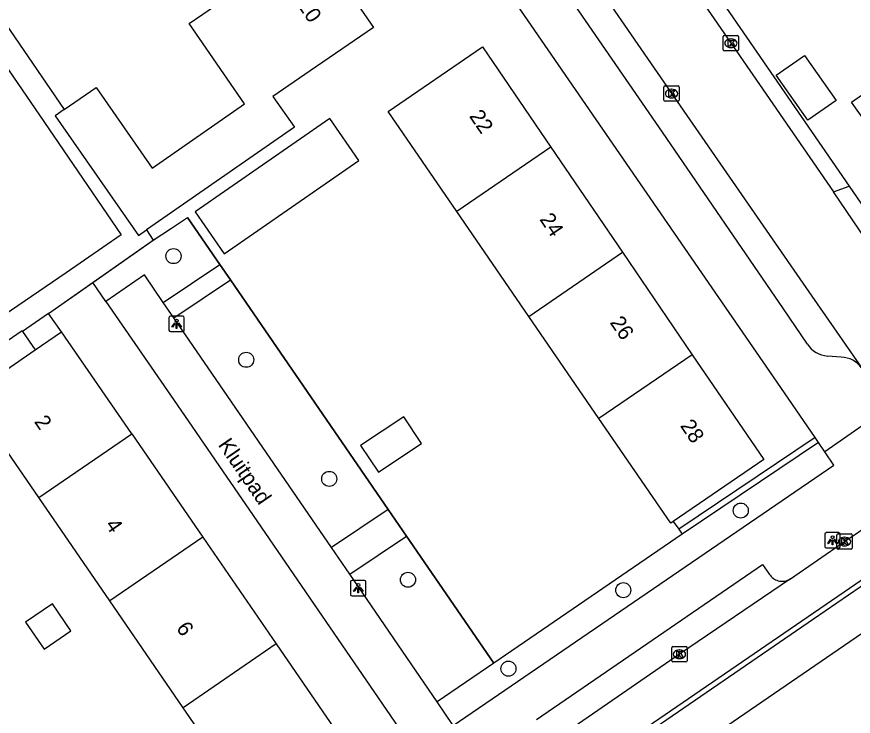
# Model space of a CAD drawing. Extents: x 157466 to 158888, y 383063 to 384677.
# Drawn here: x 158397.4 to 158451.8, y 383561.7 to 383607.2 of the extents above; entities that cross this region are included whole.
import ezdxf

# ---------------------------------------------------------------- set-up
doc = ezdxf.new("R2010")
doc.units = 0
for name, color, linetype in [('IMGEO_Boom', 7, 'Continuous'), ('IMGEO_Erf', 7, 'Continuous'), ('IMGEO_Fietspad_gesloten', 7, 'Continuous'), ('IMGEO_Groenvoorziening', 7, 'Continuous'), ('IMGEO_Haag', 7, 'Continuous'), ('IMGEO_Hek', 7, 'Continuous'), ('IMGEO_Kolk', 7, 'Continuous'), ('IMGEO_Lichtpunt', 7, 'Continuous'), ('IMGEO_Openbare_ruimte_label', 7, 'Continuous'), ('IMGEO_Pand', 7, 'Continuous'), ('IMGEO_Pand_nummerreeks', 7, 'Continuous'), ('IMGEO_Rijbaan_lokaal_open', 7, 'Continuous'), ('IMGEO_Voetpad_open', 7, 'Continuous')]:
    doc.layers.add(name, color=color, linetype=linetype)

msp = doc.modelspace()

# ---------------------------------------------------------------- linework, layer by layer
at = {"layer": 'IMGEO_Boom'}
for centre in [(158407.606, 383591.628), (158412.331, 383584.887), (158417.727, 383577.142), (158444.475, 383575.08), (158422.845, 383570.58), (158436.839, 383569.902), (158429.377, 383564.797)]:
    msp.add_circle(centre, 0.489, dxfattribs=at)
at = {"layer": 'IMGEO_Erf'}
msp.add_lwpolyline([(158400.333, 383586.71), (158399.473, 383587.894)], dxfattribs=at)
at = {"layer": 'IMGEO_Fietspad_gesloten'}
for points in [[(158619.533, 383684.885), (158594.652, 383667.82), (158523.57, 383619.052), (158500, 383602.881), (158449.207, 383568.025), (158400.089, 383534.274)], [(158382.666, 383518.924), (158382.786, 383519.037), (158385.186, 383520.921), (158400.504, 383531.525), (158500, 383599.794), (158509.882, 383606.575), (158524.995, 383616.939), (158597.382, 383666.576), (158618.032, 383680.773)]]:
    msp.add_lwpolyline(points, dxfattribs=at)
at = {"layer": 'IMGEO_Groenvoorziening'}
for points in [[(158406.286, 383592.663), (158407.475, 383593.456), (158408.517, 383594.147), (158410.625, 383591.079)], [(158411.308, 383590.085), (158421.563, 383575.159)], [(158403.213, 383588.686), (158402.355, 383589.912)], [(158422.76, 383573.417), (158428.43, 383565.164)], [(158440.673, 383573.537), (158428.43, 383565.164)], [(158428.43, 383565.164), (158424.741, 383562.641)]]:
    msp.add_lwpolyline(points, dxfattribs=at)
at = {"layer": 'IMGEO_Haag'}
for points in [[(158449.304, 383579.829), (158440.444, 383573.865), (158440.673, 383573.537)], [(158449.529, 383579.499), (158440.673, 383573.537)]]:
    msp.add_lwpolyline(points, dxfattribs=at)
at = {"layer": 'IMGEO_Hek'}
for points in [[(158410.625, 383591.079), (158408.517, 383594.147)], [(158400.333, 383586.71), (158399.473, 383587.894), (158406.374, 383592.725)], [(158411.308, 383590.085), (158410.625, 383591.079)], [(158421.563, 383575.159), (158411.308, 383590.085)], [(158422.76, 383573.417), (158421.563, 383575.159)], [(158440.084, 383574.38), (158440.444, 383573.865), (158440.673, 383573.537)], [(158428.43, 383565.164), (158422.76, 383573.417)], [(158440.673, 383573.537), (158428.43, 383565.164)]]:
    msp.add_lwpolyline(points, dxfattribs=at)
at = {"layer": 'IMGEO_Kolk'}
for p, q in [((158443.336, 383605.052), (158443.336, 383605.904)), ((158443.411, 383605.978), (158444.263, 383605.978)), ((158444.337, 383605.904), (158444.337, 383605.052)), ((158443.824, 383605.758), (158443.849, 383605.758)), ((158444.263, 383604.978), (158443.411, 383604.978)), ((158443.847, 383605.198), (158443.822, 383605.198)), ((158439.477, 383601.776), (158439.477, 383602.628)), ((158439.552, 383602.702), (158440.404, 383602.702)), ((158440.478, 383602.628), (158440.478, 383601.776)), ((158439.965, 383602.482), (158439.99, 383602.482)), ((158440.404, 383601.702), (158439.552, 383601.702)), ((158439.988, 383601.922), (158439.963, 383601.922)), ((158450.722, 383572.638), (158450.722, 383573.49)), ((158450.797, 383573.564), (158451.649, 383573.564)), ((158451.21, 383573.344), (158451.235, 383573.344)), ((158451.723, 383573.49), (158451.723, 383572.638)), ((158451.233, 383572.784), (158451.208, 383572.784)), ((158451.649, 383572.564), (158450.797, 383572.564)), ((158439.989, 383565.307), (158439.989, 383566.159)), ((158440.064, 383566.233), (158440.916, 383566.233)), ((158440.99, 383566.159), (158440.99, 383565.307)), ((158440.477, 383566.013), (158440.502, 383566.013)), ((158440.916, 383565.233), (158440.064, 383565.233)), ((158440.5, 383565.453), (158440.475, 383565.453))]:
    msp.add_line(p, q, dxfattribs=at)
for points in [[(158443.336, 383605.052), (158443.336, 383605.904)], [(158443.411, 383605.978), (158444.263, 383605.978)], [(158444.337, 383605.904), (158444.337, 383605.052)], [(158443.657, 383605.678), (158443.78, 383605.678), (158443.78, 383605.527), (158443.91, 383605.678), (158444.074, 383605.678), (158443.928, 383605.527), (158444.081, 383605.278), (158443.929, 383605.278), (158443.844, 383605.442), (158443.78, 383605.375), (158443.78, 383605.278), (158443.657, 383605.278), (158443.657, 383605.678)], [(158444.263, 383604.978), (158443.411, 383604.978)], [(158439.477, 383601.776), (158439.477, 383602.628)], [(158439.552, 383602.702), (158440.404, 383602.702)], [(158440.478, 383602.628), (158440.478, 383601.776)], [(158439.798, 383602.402), (158439.921, 383602.402), (158439.921, 383602.251), (158440.051, 383602.402), (158440.215, 383602.402), (158440.069, 383602.251), (158440.222, 383602.002), (158440.07, 383602.002), (158439.985, 383602.166), (158439.921, 383602.099), (158439.921, 383602.002), (158439.798, 383602.002), (158439.798, 383602.402)], [(158440.404, 383601.702), (158439.552, 383601.702)], [(158450.722, 383572.638), (158450.722, 383573.49)], [(158450.797, 383573.564), (158451.649, 383573.564)], [(158451.043, 383573.264), (158451.166, 383573.264), (158451.166, 383573.113), (158451.296, 383573.264), (158451.46, 383573.264), (158451.314, 383573.113), (158451.467, 383572.864), (158451.315, 383572.864), (158451.23, 383573.028), (158451.166, 383572.961), (158451.166, 383572.864), (158451.043, 383572.864), (158451.043, 383573.264)], [(158451.723, 383573.49), (158451.723, 383572.638)], [(158451.649, 383572.564), (158450.797, 383572.564)], [(158439.989, 383565.307), (158439.989, 383566.159)], [(158440.064, 383566.233), (158440.916, 383566.233)], [(158440.99, 383566.159), (158440.99, 383565.307)], [(158440.31, 383565.933), (158440.433, 383565.933), (158440.433, 383565.782), (158440.563, 383565.933), (158440.727, 383565.933), (158440.581, 383565.782), (158440.734, 383565.533), (158440.582, 383565.533), (158440.497, 383565.697), (158440.433, 383565.63), (158440.433, 383565.533), (158440.31, 383565.533), (158440.31, 383565.933)], [(158440.916, 383565.233), (158440.064, 383565.233)]]:
    msp.add_lwpolyline(points, dxfattribs=at)
for centre, start, end in [((158443.413, 383605.902), 91.552, 178.448), ((158443.413, 383605.902), 91.552, 178.448), ((158444.261, 383605.902), 1.552, 88.448), ((158444.261, 383605.902), 1.552, 88.448), ((158443.413, 383605.054), 181.552, 268.448), ((158443.413, 383605.054), 181.552, 268.448), ((158444.261, 383605.054), 271.552, 358.448), ((158444.261, 383605.054), 271.552, 358.448), ((158439.554, 383602.626), 91.552, 178.448), ((158439.554, 383602.626), 91.552, 178.448), ((158440.402, 383602.626), 1.552, 88.448), ((158440.402, 383602.626), 1.552, 88.448), ((158439.554, 383601.778), 181.552, 268.448), ((158439.554, 383601.778), 181.552, 268.448), ((158440.402, 383601.778), 271.552, 358.448), ((158440.402, 383601.778), 271.552, 358.448), ((158450.799, 383573.488), 91.552, 178.448), ((158450.799, 383573.488), 91.552, 178.448), ((158451.647, 383573.488), 1.552, 88.448), ((158451.647, 383573.488), 1.552, 88.448), ((158450.799, 383572.64), 181.552, 268.448), ((158450.799, 383572.64), 181.552, 268.448), ((158451.647, 383572.64), 271.552, 358.448), ((158451.647, 383572.64), 271.552, 358.448), ((158440.066, 383566.157), 91.552, 178.448), ((158440.066, 383566.157), 91.552, 178.448), ((158440.914, 383566.157), 1.552, 88.448), ((158440.914, 383566.157), 1.552, 88.448), ((158440.066, 383565.309), 181.552, 268.448), ((158440.066, 383565.309), 181.552, 268.448), ((158440.914, 383565.309), 271.552, 358.448), ((158440.914, 383565.309), 271.552, 358.448)]:
    msp.add_arc(centre, 0.0765, start, end, dxfattribs=at)
for centre, major_axis, ratio, start_param, end_param in [((158443.823, 383605.478), (-0.387, 0.002), 0.722429, 4.712389, 7.853982), ((158443.848, 383605.478), (-0.39, 0.002), 0.717154, 1.570796, 4.712389), ((158439.964, 383602.202), (-0.387, 0.002), 0.722429, 4.712389, 7.853982), ((158439.989, 383602.202), (-0.39, 0.002), 0.717154, 1.570796, 4.712389), ((158451.209, 383573.064), (-0.387, 0.002), 0.722429, 4.712389, 7.853982), ((158451.234, 383573.064), (-0.39, 0.002), 0.717154, 1.570796, 4.712389), ((158440.476, 383565.733), (-0.387, 0.002), 0.722429, 4.712389, 7.853982), ((158440.501, 383565.733), (-0.39, 0.002), 0.717154, 1.570796, 4.712389)]:
    msp.add_ellipse(centre, major_axis=major_axis, ratio=ratio, start_param=start_param, end_param=end_param, dxfattribs=at)
at = {"layer": 'IMGEO_Lichtpunt'}
for p, q in [((158407.308, 383587.626), (158407.308, 383586.819)), ((158407.308, 383587.626), (158407.308, 383586.819)), ((158408.21, 383587.721), (158407.402, 383587.721)), ((158408.21, 383587.721), (158407.402, 383587.721)), ((158408.304, 383586.819), (158408.304, 383587.626)), ((158408.304, 383586.819), (158408.304, 383587.626)), ((158407.402, 383586.725), (158408.21, 383586.725)), ((158407.402, 383586.725), (158408.21, 383586.725)), ((158449.942, 383573.548), (158449.942, 383572.741)), ((158449.942, 383573.548), (158449.942, 383572.741)), ((158450.844, 383573.643), (158450.036, 383573.643)), ((158450.844, 383573.643), (158450.036, 383573.643)), ((158450.938, 383572.741), (158450.938, 383573.548)), ((158450.938, 383572.741), (158450.938, 383573.548)), ((158450.036, 383572.647), (158450.844, 383572.647)), ((158450.036, 383572.647), (158450.844, 383572.647)), ((158419.115, 383570.436), (158419.115, 383569.629)), ((158419.115, 383570.436), (158419.115, 383569.629)), ((158420.017, 383570.531), (158419.209, 383570.531)), ((158420.017, 383570.531), (158419.209, 383570.531)), ((158420.111, 383569.629), (158420.111, 383570.436)), ((158420.111, 383569.629), (158420.111, 383570.436)), ((158419.209, 383569.535), (158420.017, 383569.535)), ((158419.209, 383569.535), (158420.017, 383569.535))]:
    msp.add_line(p, q, dxfattribs=at)
for points in [[(158407.682, 383587.29), (158407.721, 383587.262), (158407.533, 383587), (158407.495, 383587.027), (158407.682, 383587.29)], [(158407.894, 383587.262), (158407.932, 383587.289), (158408.119, 383587.027), (158408.08, 383586.999), (158407.894, 383587.262)], [(158407.784, 383587.242), (158407.831, 383587.242), (158407.831, 383586.92), (158407.784, 383586.92), (158407.784, 383587.242)], [(158450.316, 383573.212), (158450.355, 383573.184), (158450.167, 383572.922), (158450.129, 383572.949), (158450.316, 383573.212)], [(158450.418, 383573.164), (158450.465, 383573.164), (158450.465, 383572.842), (158450.418, 383572.842), (158450.418, 383573.164)], [(158450.528, 383573.184), (158450.566, 383573.211), (158450.753, 383572.949), (158450.714, 383572.921), (158450.528, 383573.184)], [(158419.489, 383570.1), (158419.528, 383570.072), (158419.34, 383569.81), (158419.302, 383569.837), (158419.489, 383570.1)], [(158419.591, 383570.052), (158419.638, 383570.052), (158419.638, 383569.73), (158419.591, 383569.73), (158419.591, 383570.052)], [(158419.701, 383570.072), (158419.739, 383570.099), (158419.926, 383569.837), (158419.887, 383569.809), (158419.701, 383570.072)]]:
    msp.add_lwpolyline(points, dxfattribs=at)
for centre in [(158407.807, 383587.424), (158450.441, 383573.346), (158419.614, 383570.234)]:
    msp.add_circle(centre, 0.0994, dxfattribs=at)
for centre, start, end in [((158407.402, 383587.626), 90, 180), ((158407.402, 383587.626), 90, 180), ((158408.21, 383587.626), 0, 90), ((158408.21, 383587.626), 0, 90), ((158407.402, 383586.819), 180, 270), ((158407.402, 383586.819), 180, 270), ((158408.21, 383586.819), 270, 0), ((158408.21, 383586.819), 270, 360), ((158450.036, 383573.548), 90, 180), ((158450.036, 383573.548), 90, 180), ((158450.844, 383573.548), 0, 90), ((158450.844, 383573.548), 0, 90), ((158450.036, 383572.741), 180, 270), ((158450.036, 383572.741), 180, 270), ((158450.844, 383572.741), 270, 0), ((158450.844, 383572.741), 270, 360), ((158419.209, 383570.436), 90, 180), ((158419.209, 383570.436), 90, 180), ((158420.017, 383570.436), 0, 90), ((158420.017, 383570.436), 0, 90), ((158419.209, 383569.629), 180, 270), ((158419.209, 383569.629), 180, 270), ((158420.017, 383569.629), 270, 0), ((158420.017, 383569.629), 270, 360)]:
    msp.add_arc(centre, 0.0946, start, end, dxfattribs=at)
at = {"layer": 'IMGEO_Pand'}
for points in [[(158416.648, 383612.267), (158420.603, 383606.497), (158416.479, 383603.67), (158414.76, 383602.492), (158414.068, 383602.018), (158415.461, 383600.014), (158405.843, 383593.331)], [(158400.509, 383601.16), (158402.578, 383602.597), (158406.216, 383597.36), (158412.211, 383601.526), (158408.621, 383606.765), (158410.805, 383608.262)], [(158426.028, 383594.525), (158421.555, 383601.046), (158427.686, 383605.25), (158432.138, 383598.712)], [(158450.668, 383601.755), (158448.834, 383600.466), (158446.78, 383603.389), (158448.614, 383604.677), (158450.668, 383601.755)], [(158454.255, 383603.441), (158455.565, 383601.579), (158452.991, 383599.769), (158451.681, 383601.632), (158454.255, 383603.441)], [(158400.509, 383601.16), (158399.916, 383600.748), (158405.321, 383592.969), (158405.843, 383593.331)], [(158409.011, 383594.512), (158410.909, 383591.78), (158419.654, 383597.856), (158417.756, 383600.587), (158409.011, 383594.512)], [(158432.138, 383598.712), (158426.028, 383594.525)], [(158432.138, 383598.712), (158436.79, 383591.881)], [(158430.703, 383587.709), (158426.028, 383594.525)], [(158430.703, 383587.709), (158436.79, 383591.881)], [(158436.79, 383591.881), (158441.325, 383585.22)], [(158435.261, 383581.064), (158430.703, 383587.709)], [(158397.798, 383586.722), (158397.768, 383586.766), (158393.923, 383584.124), (158393.976, 383584.046)], [(158397.798, 383586.722), (158398.617, 383585.531)], [(158398.617, 383585.531), (158400.333, 383586.71)], [(158404.894, 383580.072), (158400.333, 383586.71)], [(158394.772, 383582.889), (158398.617, 383585.531)], [(158441.325, 383585.22), (158445.966, 383578.405), (158440.084, 383574.38), (158439.922, 383574.269), (158435.261, 383581.064)], [(158441.325, 383585.22), (158435.261, 383581.064)], [(158398.852, 383575.923), (158394.292, 383582.559), (158394.772, 383582.889)], [(158419.77, 383579.308), (158420.926, 383577.577), (158421.668, 383578.072), (158423.724, 383579.445), (158422.569, 383581.176), (158419.77, 383579.308)], [(158398.852, 383575.923), (158404.894, 383580.072)], [(158404.894, 383580.072), (158409.513, 383573.352)], [(158403.471, 383569.202), (158398.852, 383575.923)], [(158409.513, 383573.352), (158403.471, 383569.202)], [(158409.513, 383573.352), (158414.283, 383566.41)], [(158399.737, 383569.016), (158397.993, 383567.818), (158399.193, 383566.071), (158400.937, 383567.269), (158399.737, 383569.016)], [(158408.242, 383562.26), (158403.471, 383569.202)], [(158414.283, 383566.41), (158408.242, 383562.26)], [(158414.283, 383566.41), (158418.794, 383559.846), (158412.899, 383555.81)], [(158412.899, 383555.81), (158412.746, 383555.705), (158408.242, 383562.26)]]:
    msp.add_lwpolyline(points, dxfattribs=at)
at = {"layer": 'IMGEO_Rijbaan_lokaal_open'}
for points in [[(158619.216, 383685.422), (158617.63, 383684.079), (158616.756, 383683.403), (158594.495, 383668.112), (158523.401, 383619.303), (158507.088, 383608.103), (158500, 383603.242), (158404.665, 383537.859)], [(158396.544, 383665.307), (158414.772, 383638.784), (158440.961, 383600.776), (158448.901, 383589.304), (158452.346, 383584.337)], [(158430.185, 383625.266), (158443.566, 383605.873), (158445.686, 383602.8), (158450.508, 383595.811)], [(158454.709, 383589.606), (158450.508, 383595.811)], [(158447.704, 383570.644), (158451.224, 383573.063), (158454.013, 383574.964)], [(158447.704, 383570.644), (158440.491, 383565.732), (158431.411, 383559.474)]]:
    msp.add_lwpolyline(points, dxfattribs=at)
at = {"layer": 'IMGEO_Voetpad_open'}
for points in [[(158367.998, 383648.73), (158400.509, 383601.16)], [(158372.673, 383639.498), (158384.333, 383622.095), (158398.894, 383600.789), (158404.213, 383593.007), (158400.619, 383590.551), (158391.649, 383584.421), (158390.5, 383586.094)], [(158431.079, 383625.911), (158451.528, 383596.17)], [(158449.304, 383579.829), (158446.604, 383583.785), (158425.1, 383615.042)], [(158448.803, 383585.908), (158447.244, 383588.192), (158439.386, 383599.69), (158433.52, 383608.203)], [(158450.508, 383595.811), (158451.528, 383596.17)], [(158451.528, 383596.17), (158455.6, 383590.247)], [(158405.843, 383593.331), (158406.286, 383592.663)], [(158402.355, 383589.912), (158406.286, 383592.663)], [(158406.941, 383588.618), (158410.625, 383591.079)], [(158410.625, 383591.079), (158411.308, 383590.085)], [(158406.941, 383588.618), (158405.721, 383590.411), (158403.213, 383588.686)], [(158407.626, 383587.611), (158411.308, 383590.085)], [(158399.473, 383587.894), (158402.355, 383589.912)], [(158403.213, 383588.686), (158407.846, 383581.966), (158412.791, 383574.765), (158422.227, 383560.967)], [(158407.626, 383587.611), (158406.941, 383588.618)], [(158399.473, 383587.894), (158397.798, 383586.722)], [(158417.885, 383572.689), (158407.626, 383587.611)], [(158451.008, 383585.065), (158450.118, 383585.126)], [(158454.081, 383581.774), (158449.931, 383578.909)], [(158449.529, 383579.499), (158449.304, 383579.829)], [(158449.931, 383578.909), (158449.529, 383579.499)], [(158425.792, 383561.103), (158450.525, 383578.039), (158449.931, 383578.909)], [(158421.563, 383575.159), (158417.885, 383572.689)], [(158421.563, 383575.159), (158422.76, 383573.417)], [(158419.073, 383570.94), (158422.76, 383573.417)], [(158419.073, 383570.94), (158417.885, 383572.689)], [(158431.191, 383561.484), (158445.889, 383571.57), (158446.351, 383570.92), (158446.403, 383570.849), (158446.461, 383570.784), (158446.524, 383570.723), (158446.593, 383570.669), (158446.666, 383570.621), (158446.743, 383570.579), (158446.824, 383570.545), (158446.907, 383570.518), (158446.993, 383570.499), (158447.079, 383570.487), (158447.167, 383570.483), (158447.255, 383570.487), (158447.341, 383570.499), (158447.427, 383570.519), (158447.51, 383570.546), (158447.591, 383570.58), (158447.668, 383570.621), (158447.704, 383570.644)], [(158424.741, 383562.641), (158419.073, 383570.94)], [(158425.792, 383561.103), (158424.741, 383562.641)]]:
    msp.add_lwpolyline(points, dxfattribs=at)
for centre, radius, start, end in [((158450.291, 383586.914), 1.796, 214.0498, 264.4723), ((158450.933, 383583.333), 1.733, 35.3831, 87.516)]:
    msp.add_arc(centre, radius, start, end, dxfattribs=at)

# ---------------------------------------------------------------- texts
at = {"layer": 'IMGEO_Openbare_ruimte_label'}
msp.add_text('Kluitpad', height=1, rotation=304.4849, dxfattribs=at).set_placement((158410.465, 383579.354))
at = {"layer": 'IMGEO_Pand_nummerreeks'}
for s, rotation, p in [('20', 304.4288, (158415.633, 383607.947)), ('22', 304.2528, (158426.793, 383600.733)), ('24', 304.2528, (158431.365, 383594.02)), ('26', 304.2528, (158435.935, 383587.309)), ('2', 304.4976, (158398.519, 383580.859)), ('28', 304.2528, (158440.506, 383580.594)), ('4', 304.4967, (158403.133, 383574.143)), ('6', 304.4967, (158407.747, 383567.43))]:
    msp.add_text(s, height=1, rotation=rotation, dxfattribs=at).set_placement(p)

doc.saveas('drawing.dxf')
